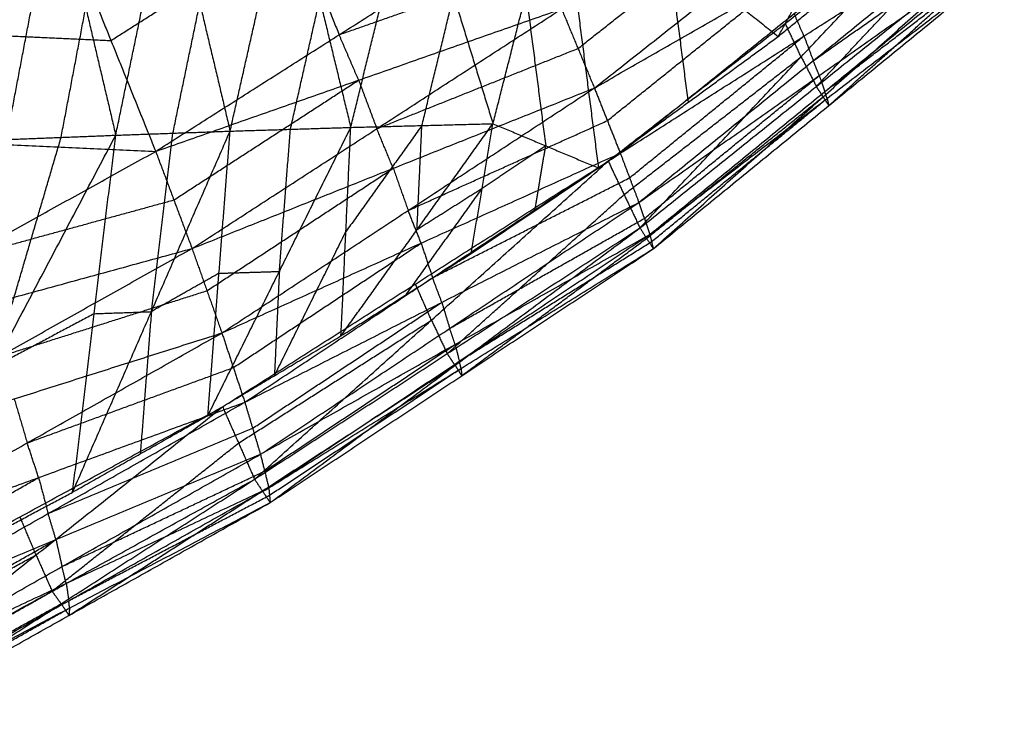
# Model space of a CAD drawing. Header units: millimetres. Extents: x -106 to 110, y -96 to 120.
# Tile 501 of 656: x 46.08 to 52.18, y -87.05 to -82.66. Entities that reach past the tile are written whole.
import ezdxf

# ---------------------------------------------------------------- set-up
doc = ezdxf.new("R2010")
doc.units = ezdxf.units.MM
doc.header["$MEASUREMENT"] = 0
doc.layers.add('Default', color=7, linetype='Continuous', true_color=0x000000)

msp = doc.modelspace()

# ---------------------------------------------------------------- linework, layer by layer
at = {"layer": 'Default'}
for points in [[(49.641, -83.0858, 13.0465), (50.7168, -82.238, 13.1494), (51.7926, -81.3902, 13.2524)], [(49.0121, -83.3066, 10.814), (49.2171, -82.5021, 10.9417), (49.422, -81.6975, 11.0694)], [(49.422, -81.6975, 11.0694), (49.544, -82.6394, 11.0265), (49.666, -83.5812, 10.9836)], [(49.422, -81.6975, 11.0694), (50.1019, -82.2318, 11.1817), (50.7818, -82.7661, 11.294)], [(50.7818, -82.7661, 11.294), (51.0832, -82.2129, 11.4423), (51.3846, -81.6597, 11.5907)], [(46.672, -83.378, 10.2334), (46.8391, -82.5742, 10.3501), (47.0061, -81.7704, 10.4669)], [(47.0061, -81.7704, 10.4669), (47.1937, -82.5616, 10.4363), (47.3814, -83.3528, 10.4057)], [(47.3814, -83.3528, 10.4057), (47.563, -82.5488, 10.5261), (47.7446, -81.7449, 10.6464)], [(47.7446, -81.7449, 10.6464), (47.9373, -82.5373, 10.6189), (48.13, -83.3296, 10.5914)], [(48.13, -83.3296, 10.5914), (48.3266, -82.5254, 10.7159), (48.5233, -81.7211, 10.8404)], [(48.5233, -81.7211, 10.8404), (48.7677, -82.5139, 10.8272), (49.0121, -83.3066, 10.814)], [(49.641, -83.0858, 13.0465), (50.7998, -82.4221, 13.0383), (51.9585, -81.7584, 13.0301)], [(49.8018, -83.4896, 12.7262), (50.8802, -82.624, 12.8782), (51.9585, -81.7584, 13.0301)], [(45.9945, -83.4048, 10.0732), (46.1471, -82.6012, 10.1866), (46.2998, -81.7975, 10.3)], [(46.2998, -81.7975, 10.3), (46.4859, -82.5877, 10.2667), (46.672, -83.378, 10.2334)], [(49.7266, -83.539, 10.9985), (50.8249, -82.6853, 11.3539), (51.9231, -81.8317, 11.7092)], [(49.9238, -83.9531, 11.2672), (50.9235, -82.8924, 11.4882), (51.9231, -81.8317, 11.7092)], [(50.7818, -82.7661, 11.294), (51.3098, -82.3363, 11.4836), (51.8377, -81.9065, 11.6733)], [(49.5393, -82.8406, 13.1809), (50.0772, -82.4167, 13.2324), (50.6151, -81.9928, 13.2839)], [(51.0181, -83.0759, 11.6019), (51.518, -82.5455, 11.7124), (52.0178, -82.0152, 11.823)], [(46.6421, -82.7914, 13.5666), (47.2111, -82.4301, 13.5673), (47.7802, -82.0688, 13.5681)], [(46.9198, -83.4783, 13.5032), (48.0578, -82.7557, 13.5047), (49.1958, -82.0331, 13.5063)], [(47.7802, -82.0688, 13.5681), (47.919, -82.4122, 13.5364), (48.0578, -82.7557, 13.5047)], [(49.8018, -83.4896, 12.7262), (50.941, -82.7639, 12.7551), (52.0802, -82.0383, 12.7841)], [(49.9169, -83.7948, 12.3831), (50.9986, -82.9165, 12.5836), (52.0802, -82.0383, 12.7841)], [(44.0338, -83.3457, 13.6784), (45.1991, -82.7252, 13.6542), (46.3645, -82.1046, 13.6299)], [(46.3645, -82.1046, 13.6299), (46.6421, -82.7914, 13.5666), (46.9198, -83.4783, 13.5032)], [(50.9986, -82.9165, 12.5836), (51.5581, -82.5234, 12.6217), (52.1177, -82.1302, 12.6597)], [(49.9238, -83.9531, 11.2672), (51.0181, -83.0759, 11.6019), (52.1125, -82.1987, 11.9367)], [(50.0064, -84.082, 11.7356), (51.0594, -83.1403, 11.8362), (52.1125, -82.1987, 11.9367)], [(49.9169, -83.7948, 12.3831), (51.0361, -83.0084, 12.4593), (52.1553, -82.2221, 12.5354)], [(49.9849, -83.9932, 12.0449), (51.0701, -83.1077, 12.2901), (52.1553, -82.2221, 12.5354)], [(50.2239, -83.1737, 11.1388), (50.1629, -82.7027, 11.1603), (50.1019, -82.2318, 11.1817)], [(51.0701, -83.1077, 12.2901), (51.6198, -82.6861, 12.3546), (52.1695, -82.2645, 12.4191)], [(51.095, -83.1944, 12.0193), (51.6215, -82.7236, 12.0695), (52.1481, -82.2528, 12.1198)], [(48.0578, -82.7557, 13.5047), (48.6873, -82.5349, 13.4578), (49.3167, -82.3142, 13.4108)], [(49.9849, -83.9932, 12.0449), (51.0843, -83.1501, 12.1739), (52.1837, -82.3069, 12.3029)], [(50.0064, -84.082, 11.7356), (51.095, -83.1944, 12.0193), (52.1837, -82.3069, 12.3029)], [(49.7214, -83.2877, 12.8863), (50.2606, -82.8549, 12.9623), (50.7998, -82.4221, 13.0383)], [(49.2171, -82.5021, 10.9417), (49.2781, -82.973, 10.9202), (49.339, -83.4439, 10.8988)], [(47.0267, -83.3654, 10.3196), (47.1102, -82.9635, 10.3779), (47.1937, -82.5616, 10.4363)], [(47.7557, -83.3412, 10.4986), (47.8465, -82.9392, 10.5587), (47.9373, -82.5373, 10.6189)], [(48.571, -83.3181, 10.7027), (48.6694, -82.916, 10.7649), (48.7677, -82.5139, 10.8272)], [(46.3332, -83.3914, 10.1533), (46.4096, -82.9896, 10.21), (46.4859, -82.5877, 10.2667)], [(46.9198, -83.4783, 13.5032), (48.1787, -83.0368, 13.4093), (49.4375, -82.5954, 13.3154)], [(47.1453, -84.0804, 13.2616), (48.2914, -83.3379, 13.2885), (49.4375, -82.5954, 13.3154)], [(49.4375, -82.5954, 13.3154), (49.5393, -82.8406, 13.1809), (49.641, -83.0858, 13.0465)], [(50.941, -82.7639, 12.7551), (50.9106, -82.694, 12.8167), (50.8802, -82.624, 12.8782)], [(50.9235, -82.8924, 11.4882), (50.8742, -82.7889, 11.421), (50.8249, -82.6853, 11.3539)], [(45.1991, -82.7252, 13.6542), (45.9206, -82.7583, 13.6104), (46.6421, -82.7914, 13.5666)], [(48.1787, -83.0368, 13.4093), (48.1182, -82.8962, 13.457), (48.0578, -82.7557, 13.5047)], [(49.666, -83.5812, 10.9836), (50.2239, -83.1737, 11.1388), (50.7818, -82.7661, 11.294)], [(49.8593, -83.6422, 12.5546), (50.4002, -83.2031, 12.6549), (50.941, -82.7639, 12.7551)], [(50.941, -82.7639, 12.7551), (50.9698, -82.8402, 12.6694), (50.9986, -82.9165, 12.5836)], [(48.2914, -83.3379, 13.2885), (48.9154, -83.0893, 13.2347), (49.5393, -82.8406, 13.1809)], [(49.8252, -83.746, 11.1329), (50.3743, -83.3192, 11.3105), (50.9235, -82.8924, 11.4882)], [(50.9235, -82.8924, 11.4882), (50.9708, -82.9841, 11.5451), (51.0181, -83.0759, 11.6019)], [(51.0361, -83.0084, 12.4593), (51.0173, -82.9625, 12.5214), (50.9986, -82.9165, 12.5836)], [(47.0326, -83.7793, 13.3824), (47.6056, -83.4081, 13.3958), (48.1787, -83.0368, 13.4093)], [(48.1787, -83.0368, 13.4093), (48.2351, -83.1874, 13.3489), (48.2914, -83.3379, 13.2885)], [(49.9509, -83.894, 12.214), (50.4935, -83.4512, 12.3366), (51.0361, -83.0084, 12.4593)], [(51.0361, -83.0084, 12.4593), (51.0531, -83.058, 12.3747), (51.0701, -83.1077, 12.2901)], [(47.1453, -84.0804, 13.2616), (48.3932, -83.5831, 13.154), (49.641, -83.0858, 13.0465)], [(47.3306, -84.6036, 12.9328), (48.4858, -83.8447, 12.9897), (49.641, -83.0858, 13.0465)], [(49.641, -83.0858, 13.0465), (49.7214, -83.2877, 12.8863), (49.8018, -83.4896, 12.7262)], [(51.0594, -83.1403, 11.8362), (51.0388, -83.1081, 11.719), (51.0181, -83.0759, 11.6019)], [(51.0843, -83.1501, 12.1739), (51.0772, -83.1289, 12.232), (51.0701, -83.1077, 12.2901)], [(49.9651, -84.0175, 11.5014), (50.5122, -83.5789, 11.6688), (51.0594, -83.1403, 11.8362)], [(49.9956, -84.0376, 11.8903), (50.54, -83.5938, 12.0321), (51.0843, -83.1501, 12.1739)], [(51.0594, -83.1403, 11.8362), (51.0772, -83.1674, 11.9277), (51.095, -83.1944, 12.0193)], [(51.0843, -83.1501, 12.1739), (51.0897, -83.1722, 12.0966), (51.095, -83.1944, 12.0193)], [(48.4858, -83.8447, 12.9897), (49.1036, -83.5662, 12.938), (49.7214, -83.2877, 12.8863)], [(44.0338, -83.3457, 13.6784), (45.4768, -83.412, 13.5908), (46.9198, -83.4783, 13.5032)], [(46.4047, -85.5902, 10.4132), (46.893, -84.4715, 10.4094), (47.3814, -83.3528, 10.4057)], [(46.672, -83.378, 10.2334), (47.0267, -83.3654, 10.3196), (47.3814, -83.3528, 10.4057)], [(46.893, -84.4715, 10.4094), (46.9599, -83.9184, 10.3645), (47.0267, -83.3654, 10.3196)], [(47.2437, -85.1147, 10.5252), (47.6868, -84.2222, 10.5583), (48.13, -83.3296, 10.5914)], [(47.2437, -85.1147, 10.5252), (47.3125, -84.2337, 10.4655), (47.3814, -83.3528, 10.4057)], [(47.3814, -83.3528, 10.4057), (47.7557, -83.3412, 10.4986), (48.13, -83.3296, 10.5914)], [(47.6868, -84.2222, 10.5583), (47.7212, -83.7817, 10.5284), (47.7557, -83.3412, 10.4986)], [(48.0692, -84.6216, 10.6558), (48.5407, -83.9641, 10.7349), (49.0121, -83.3066, 10.814)], [(48.0692, -84.6216, 10.6558), (48.0996, -83.9756, 10.6236), (48.13, -83.3296, 10.5914)], [(48.571, -83.3181, 10.7027), (48.3353, -83.6469, 10.6632), (48.0996, -83.9756, 10.6236)], [(48.13, -83.3296, 10.5914), (48.571, -83.3181, 10.7027), (49.0121, -83.3066, 10.814)], [(48.3932, -83.5831, 13.154), (48.3423, -83.4605, 13.2212), (48.2914, -83.3379, 13.2885)], [(48.5407, -83.9641, 10.7349), (48.5559, -83.6411, 10.7188), (48.571, -83.3181, 10.7027)], [(48.877, -84.1113, 10.8073), (48.9446, -83.709, 10.8106), (49.0121, -83.3066, 10.814)], [(49.0121, -83.3066, 10.814), (49.339, -83.4439, 10.8988), (49.666, -83.5812, 10.9836)], [(45.1554, -86.2559, 10.2792), (45.9137, -84.8169, 10.2563), (46.672, -83.378, 10.2334)], [(45.9137, -84.8169, 10.2563), (46.1235, -84.1042, 10.2048), (46.3332, -83.3914, 10.1533)], [(45.9945, -83.4048, 10.0732), (46.3332, -83.3914, 10.1533), (46.672, -83.378, 10.2334)], [(46.4047, -85.5902, 10.4132), (46.5384, -84.4841, 10.3233), (46.672, -83.378, 10.2334)], [(44.5517, -84.7904, 13.517), (45.7358, -84.1343, 13.5101), (46.9198, -83.4783, 13.5032)], [(46.9198, -83.4783, 13.5032), (47.0326, -83.7793, 13.3824), (47.1453, -84.0804, 13.2616)], [(49.339, -83.4439, 10.8988), (49.1418, -83.5765, 10.8547), (48.9446, -83.709, 10.8106)], [(49.2715, -83.8463, 10.8955), (49.3053, -83.6451, 10.8971), (49.339, -83.4439, 10.8988)], [(47.3306, -84.6036, 12.9328), (48.5662, -84.0466, 12.8295), (49.8018, -83.4896, 12.7262)], [(47.3345, -85.0615, 10.5387), (48.5306, -84.3002, 10.7686), (49.7266, -83.539, 10.9985)], [(47.4725, -85.0329, 12.5481), (48.6371, -84.2612, 12.6372), (49.8018, -83.4896, 12.7262)], [(47.5332, -85.5103, 10.8399), (48.6299, -84.5246, 10.9192), (49.7266, -83.539, 10.9985)], [(49.7266, -83.539, 10.9985), (49.8252, -83.746, 11.1329), (49.9238, -83.9531, 11.2672)], [(49.8018, -83.4896, 12.7262), (49.8593, -83.6422, 12.5546), (49.9169, -83.7948, 12.3831)], [(47.2379, -84.342, 13.0972), (47.8156, -83.9625, 13.1256), (48.3932, -83.5831, 13.154)], [(48.3932, -83.5831, 13.154), (48.4395, -83.7139, 13.0718), (48.4858, -83.8447, 12.9897)], [(48.877, -84.1113, 10.8073), (49.2715, -83.8463, 10.8955), (49.666, -83.5812, 10.9836)], [(48.6371, -84.2612, 12.6372), (49.2482, -83.9517, 12.5959), (49.8593, -83.6422, 12.5546)], [(48.4731, -84.3665, 10.7316), (48.7088, -84.0377, 10.7711), (48.9446, -83.709, 10.8106)], [(48.9446, -83.709, 10.8106), (48.7426, -83.8366, 10.7728), (48.5407, -83.9641, 10.7349)], [(45.7358, -84.1343, 13.5101), (46.3842, -83.9568, 13.4462), (47.0326, -83.7793, 13.3824)], [(48.7285, -84.7317, 11.0535), (49.2768, -84.2388, 11.0932), (49.8252, -83.746, 11.1329)], [(47.4725, -85.0329, 12.5481), (48.6947, -84.4138, 12.4656), (49.9169, -83.7948, 12.3831)], [(47.5696, -85.3557, 12.1406), (48.7432, -84.5753, 12.2618), (49.9169, -83.7948, 12.3831)], [(48.5662, -84.0466, 12.8295), (48.526, -83.9457, 12.9096), (48.4858, -83.8447, 12.9897)], [(49.9169, -83.7948, 12.3831), (49.9509, -83.894, 12.214), (49.9849, -83.9932, 12.0449)], [(48.7432, -84.5753, 12.2618), (49.3471, -84.2346, 12.2379), (49.9509, -83.894, 12.214)], [(47.5332, -85.5103, 10.8399), (48.7285, -84.7317, 11.0535), (49.9238, -83.9531, 11.2672)], [(47.6301, -85.655, 11.3806), (48.7769, -84.8041, 11.3239), (49.9238, -83.9531, 11.2672)], [(47.6564, -84.8682, 10.5905), (47.878, -84.4219, 10.6071), (48.0996, -83.9756, 10.6236)], [(49.9238, -83.9531, 11.2672), (49.9651, -84.0175, 11.5014), (50.0064, -84.082, 11.7356)], [(47.5696, -85.3557, 12.1406), (48.7772, -84.6745, 12.0927), (49.9849, -83.9932, 12.0449)], [(47.6215, -85.564, 11.7421), (48.8032, -84.7786, 11.8935), (49.9849, -83.9932, 12.0449)], [(48.8032, -84.7786, 11.8935), (49.3994, -84.4081, 11.8919), (49.9956, -84.0376, 11.8903)], [(48.8182, -84.8685, 11.5581), (49.3916, -84.443, 11.5298), (49.9651, -84.0175, 11.5014)], [(49.9849, -83.9932, 12.0449), (49.9956, -84.0376, 11.8903), (50.0064, -84.082, 11.7356)], [(44.5517, -84.7904, 13.517), (45.8485, -84.4354, 13.3893), (47.1453, -84.0804, 13.2616)], [(44.7542, -85.4205, 13.2441), (45.9498, -84.7504, 13.2528), (47.1453, -84.0804, 13.2616)], [(47.1453, -84.0804, 13.2616), (47.2379, -84.342, 13.0972), (47.3306, -84.6036, 12.9328)], [(47.4015, -84.8182, 12.7405), (47.9839, -84.4324, 12.785), (48.5662, -84.0466, 12.8295)], [(47.6215, -85.564, 11.7421), (48.814, -84.823, 11.7389), (50.0064, -84.082, 11.7356)], [(47.6301, -85.655, 11.3806), (48.8182, -84.8685, 11.5581), (50.0064, -84.082, 11.7356)], [(48.5662, -84.0466, 12.8295), (48.6017, -84.1539, 12.7333), (48.6371, -84.2612, 12.6372)], [(48.0692, -84.6216, 10.6558), (48.4731, -84.3665, 10.7316), (48.877, -84.1113, 10.8073)], [(47.3125, -84.2337, 10.4655), (47.1028, -84.3526, 10.4375), (46.893, -84.4715, 10.4094)], [(47.3125, -84.2337, 10.4655), (47.4997, -84.228, 10.5119), (47.6868, -84.2222, 10.5583)], [(47.6868, -84.2222, 10.5583), (47.6716, -84.5452, 10.5744), (47.6564, -84.8682, 10.5905)], [(48.6947, -84.4138, 12.4656), (48.6659, -84.3375, 12.5514), (48.6371, -84.2612, 12.6372)], [(45.9498, -84.7504, 13.2528), (46.5939, -84.5462, 13.175), (47.2379, -84.342, 13.0972)], [(48.6299, -84.5246, 10.9192), (48.5802, -84.4124, 10.8439), (48.5306, -84.3002, 10.7686)], [(47.521, -85.1943, 12.3444), (48.1079, -84.8041, 12.405), (48.6947, -84.4138, 12.4656)], [(48.6947, -84.4138, 12.4656), (48.719, -84.4945, 12.3637), (48.7432, -84.5753, 12.2618)], [(46.5384, -84.4841, 10.3233), (46.226, -84.6505, 10.2898), (45.9137, -84.8169, 10.2563)], [(46.5384, -84.4841, 10.3233), (46.7157, -84.4778, 10.3664), (46.893, -84.4715, 10.4094)], [(46.893, -84.4715, 10.4094), (46.8586, -84.912, 10.4393), (46.8242, -85.3524, 10.4692)], [(47.4339, -85.2859, 10.6893), (48.0319, -84.9052, 10.8042), (48.6299, -84.5246, 10.9192)], [(48.6299, -84.5246, 10.9192), (48.6792, -84.6281, 10.9864), (48.7285, -84.7317, 11.0535)], [(48.7772, -84.6745, 12.0927), (48.7602, -84.6249, 12.1773), (48.7432, -84.5753, 12.2618)], [(44.7542, -85.4205, 13.2441), (46.0424, -85.0121, 13.0885), (47.3306, -84.6036, 12.9328)], [(44.9151, -85.9665, 12.8778), (46.1228, -85.2851, 12.9053), (47.3306, -84.6036, 12.9328)], [(47.2437, -85.1147, 10.5252), (47.6564, -84.8682, 10.5905), (48.0692, -84.6216, 10.6558)], [(47.3306, -84.6036, 12.9328), (47.4015, -84.8182, 12.7405), (47.4725, -85.0329, 12.5481)], [(47.5956, -85.4599, 11.9413), (48.1864, -85.0672, 12.017), (48.7772, -84.6745, 12.0927)], [(48.7772, -84.6745, 12.0927), (48.7902, -84.7265, 11.9931), (48.8032, -84.7786, 11.8935)], [(48.7769, -84.8041, 11.3239), (48.7527, -84.7679, 11.1887), (48.7285, -84.7317, 11.0535)], [(46.1228, -85.2851, 12.9053), (46.7622, -85.0517, 12.8229), (47.4015, -84.8182, 12.7405)], [(47.5816, -85.5826, 11.1102), (48.1793, -85.1933, 11.217), (48.7769, -84.8041, 11.3239)], [(47.6258, -85.6095, 11.5613), (48.2199, -85.2163, 11.6501), (48.814, -84.823, 11.7389)], [(48.7769, -84.8041, 11.3239), (48.7976, -84.8363, 11.441), (48.8182, -84.8685, 11.5581)], [(48.814, -84.823, 11.7389), (48.8086, -84.8008, 11.8162), (48.8032, -84.7786, 11.8935)], [(48.814, -84.823, 11.7389), (48.8161, -84.8457, 11.6485), (48.8182, -84.8685, 11.5581)], [(46.0424, -85.0121, 13.0885), (46.0826, -85.1486, 12.9969), (46.1228, -85.2851, 12.9053)], [(44.8221, -86.425, 10.2501), (46.0783, -85.7432, 10.3944), (47.3345, -85.0615, 10.5387)], [(44.9151, -85.9665, 12.8778), (46.1938, -85.4997, 12.713), (47.4725, -85.0329, 12.5481)], [(45.0211, -86.8972, 10.577), (46.1778, -85.9794, 10.5578), (47.3345, -85.0615, 10.5387)], [(45.033, -86.4128, 12.4519), (46.2528, -85.7229, 12.5), (47.4725, -85.0329, 12.5481)], [(47.3345, -85.0615, 10.5387), (47.4339, -85.2859, 10.6893), (47.5332, -85.5103, 10.8399)], [(47.4725, -85.0329, 12.5481), (47.521, -85.1943, 12.3444), (47.5696, -85.3557, 12.1406)], [(46.4047, -85.5902, 10.4132), (46.8242, -85.3524, 10.4692), (47.2437, -85.1147, 10.5252)], [(46.2528, -85.7229, 12.5), (46.8869, -85.4586, 12.4222), (47.521, -85.1943, 12.3444)], [(46.1938, -85.4997, 12.713), (46.1583, -85.3924, 12.8091), (46.1228, -85.2851, 12.9053)], [(46.2771, -86.2037, 10.7084), (46.8555, -85.7448, 10.6989), (47.4339, -85.2859, 10.6893)], [(45.033, -86.4128, 12.4519), (46.3013, -85.8843, 12.2962), (47.5696, -85.3557, 12.1406)], [(45.1077, -86.7472, 12.0026), (46.3386, -86.0515, 12.0716), (47.5696, -85.3557, 12.1406)], [(47.5696, -85.3557, 12.1406), (47.5956, -85.4599, 11.9413), (47.6215, -85.564, 11.7421)], [(44.974, -86.1897, 12.6648), (45.5839, -85.8447, 12.6889), (46.1938, -85.4997, 12.713)], [(46.1938, -85.4997, 12.713), (46.2233, -85.6113, 12.6065), (46.2528, -85.7229, 12.5)], [(46.3386, -86.0515, 12.0716), (46.9671, -85.7557, 12.0065), (47.5956, -85.4599, 11.9413)], [(45.0211, -86.8972, 10.577), (46.2771, -86.2037, 10.7084), (47.5332, -85.5103, 10.8399)], [(45.1077, -86.7472, 12.0026), (46.3646, -86.1556, 11.8724), (47.6215, -85.564, 11.7421)], [(45.134, -87.0534, 11.168), (46.3336, -86.2818, 11.004), (47.5332, -85.5103, 10.8399)], [(45.1405, -86.9615, 11.5646), (46.381, -86.2628, 11.6533), (47.6215, -85.564, 11.7421)], [(47.5332, -85.5103, 10.8399), (47.5816, -85.5826, 11.1102), (47.6301, -85.655, 11.3806)], [(47.6215, -85.564, 11.7421), (47.6258, -85.6095, 11.5613), (47.6301, -85.655, 11.3806)], [(45.1554, -86.2559, 10.2792), (45.7801, -85.923, 10.3462), (46.4047, -85.5902, 10.4132)], [(46.381, -86.2628, 11.6533), (47.0034, -85.9361, 11.6073), (47.6258, -85.6095, 11.5613)], [(46.382, -86.3542, 11.2743), (46.9818, -85.9684, 11.1923), (47.5816, -85.5826, 11.1102)], [(45.134, -87.0534, 11.168), (46.382, -86.3542, 11.2743), (47.6301, -85.655, 11.3806)], [(45.1405, -86.9615, 11.5646), (46.3853, -86.3083, 11.4726), (47.6301, -85.655, 11.3806)], [(46.1778, -85.9794, 10.5578), (46.1281, -85.8613, 10.4761), (46.0783, -85.7432, 10.3944)], [(46.3013, -85.8843, 12.2962), (46.277, -85.8036, 12.3981), (46.2528, -85.7229, 12.5)], [(45.0704, -86.58, 12.2273), (45.6858, -86.2322, 12.2618), (46.3013, -85.8843, 12.2962)], [(46.3013, -85.8843, 12.2962), (46.32, -85.9679, 12.1839), (46.3386, -86.0515, 12.0716)], [(44.9216, -86.6611, 10.4135), (45.5497, -86.3202, 10.4857), (46.1778, -85.9794, 10.5578)], [(46.1778, -85.9794, 10.5578), (46.2275, -86.0915, 10.6331), (46.2771, -86.2037, 10.7084)], [(46.3646, -86.1556, 11.8724), (46.3516, -86.1035, 11.972), (46.3386, -86.0515, 12.0716)], [(45.1241, -86.8544, 11.7836), (45.7444, -86.505, 11.828), (46.3646, -86.1556, 11.8724)], [(46.3646, -86.1556, 11.8724), (46.3728, -86.2092, 11.7628), (46.381, -86.2628, 11.6533)], [(46.3336, -86.2818, 11.004), (46.3053, -86.2428, 10.8562), (46.2771, -86.2037, 10.7084)], [(45.0775, -86.9753, 10.8725), (45.7056, -86.6286, 10.9382), (46.3336, -86.2818, 11.004)], [(46.3336, -86.2818, 11.004), (46.3578, -86.318, 11.1391), (46.382, -86.3542, 11.2743)], [(46.3853, -86.3083, 11.4726), (46.3832, -86.2855, 11.563), (46.381, -86.2628, 11.6533)], [(45.1372, -87.0075, 11.3663), (45.7613, -86.6579, 11.4194), (46.3853, -86.3083, 11.4726)], [(46.3853, -86.3083, 11.4726), (46.3837, -86.3312, 11.3734), (46.382, -86.3542, 11.2743)]]:
    msp.add_open_spline(points, degree=2, dxfattribs=at)

doc.saveas('drawing.dxf')
